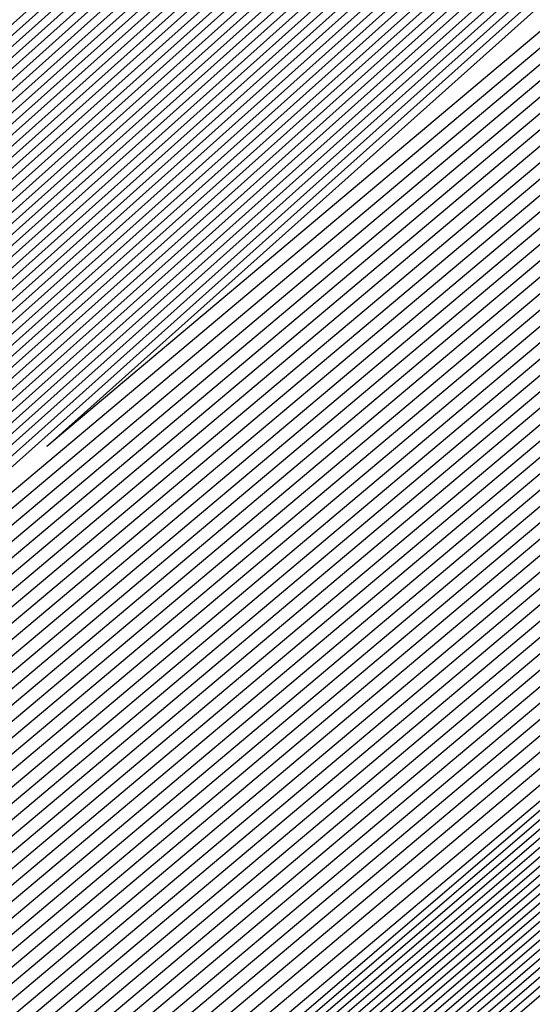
# Model space of a CAD drawing. Extents: x 3249832 to 3255657, y 13789405 to 13793316.
# Tile 762 of 1056: x 3253207.651 to 3253207.784, y 13791256.553 to 13791256.807. Entities that reach past the tile are written whole.
import ezdxf

# ---------------------------------------------------------------- set-up
doc = ezdxf.new("R2010")
doc.units = 0
doc.header["$LTSCALE"] = 100
doc.header["$MEASUREMENT"] = 0
for name, color, linetype in [('GRATIO_03231_CON', 1, 'CONTINUOUS'), ('GRATIO_0323_ICON', 1, 'CONTINUOUS'), ('TARGETS_EAST', 7, 'CONTINUOUS')]:
    doc.layers.add(name, color=color, linetype=linetype)

# ---------------------------------------------------------------- blocks, each defined once
blk = doc.blocks.new('Gratio_032316_contours')
at = {"layer": 'GRATIO_03231_CON', "color": 5, "linetype": 'Continuous', "flags": 128}
for points in [[(3253304.4042, 13791340.28041), (3253290.0417, 13791327.6338), (3253273.09402, 13791312.80692), (3253258.65619, 13791300.2389), (3253250.55378, 13791293.25432), (3253247.53458, 13791290.71964), (3253247.07693, 13791290.38679), (3253246.6276, 13791290.00047), (3253243.50713, 13791287.2764), (3253235.00453, 13791279.9231), (3253220.20453, 13791267.19013), (3253205.37503, 13791254.49146), (3253198.57968, 13791248.7821)], [(3253304.15168, 13791340.06258), (3253289.8522, 13791327.47147), (3253272.97886, 13791312.7097), (3253258.60428, 13791300.19695), (3253250.53724, 13791293.24324), (3253247.53111, 13791290.7199), (3253247.07539, 13791290.38859), (3253246.62742, 13791290.0032), (3253243.51579, 13791287.28647), (3253235.03692, 13791279.95333), (3253220.27805, 13791267.25555), (3253205.4897, 13791254.59203), (3253198.71319, 13791248.8985)], [(3253303.89916, 13791339.84474), (3253289.6627, 13791327.30914), (3253272.86369, 13791312.61248), (3253258.55236, 13791300.15501), (3253250.5207, 13791293.23216), (3253247.52764, 13791290.72015), (3253247.07386, 13791290.39039), (3253246.62724, 13791290.00593), (3253243.52444, 13791287.29653), (3253235.06932, 13791279.98357), (3253220.35157, 13791267.32097), (3253205.60436, 13791254.69261), (3253198.8467, 13791249.01489)], [(3253303.39412, 13791339.40907), (3253289.2837, 13791326.98447), (3253272.63335, 13791312.41804), (3253258.44853, 13791300.07112), (3253250.48761, 13791293.21001), (3253247.52069, 13791290.72067), (3253247.0708, 13791290.39398), (3253246.62689, 13791290.0114), (3253243.54175, 13791287.31665), (3253235.13411, 13791280.04405), (3253220.49861, 13791267.4518), (3253205.83369, 13791254.89376), (3253199.11371, 13791249.24769)], [(3253303.1416, 13791339.19123), (3253289.09421, 13791326.82214), (3253272.51819, 13791312.32081), (3253258.39661, 13791300.02918), (3253250.47107, 13791293.19894), (3253247.51722, 13791290.72093), (3253247.06927, 13791290.39578), (3253246.62672, 13791290.01413), (3253243.55041, 13791287.32671), (3253235.1665, 13791280.07429), (3253220.57213, 13791267.51722), (3253205.94836, 13791254.99434), (3253199.24722, 13791249.36409)], [(3253302.88908, 13791338.9734), (3253288.90471, 13791326.65981), (3253272.40302, 13791312.22359), (3253258.3447, 13791299.98724), (3253250.45453, 13791293.18786), (3253247.51375, 13791290.72119), (3253247.06773, 13791290.39757), (3253246.62654, 13791290.01686), (3253243.55907, 13791287.33677), (3253235.1989, 13791280.10452), (3253220.64565, 13791267.58263), (3253206.06302, 13791255.09491), (3253199.38073, 13791249.48048)], [(3253302.63656, 13791338.75556), (3253288.71521, 13791326.49747), (3253272.28786, 13791312.12637), (3253258.29278, 13791299.94529), (3253250.43798, 13791293.17679), (3253247.51028, 13791290.72145), (3253247.0662, 13791290.39937), (3253246.62637, 13791290.01959), (3253243.56772, 13791287.34683), (3253235.23129, 13791280.13476), (3253220.71917, 13791267.64805), (3253206.17769, 13791255.19549), (3253199.51423, 13791249.59688)], [(3253302.13153, 13791338.31989), (3253288.33621, 13791326.17281), (3253272.05752, 13791311.93193), (3253258.18895, 13791299.8614), (3253250.4049, 13791293.15464), (3253247.50334, 13791290.72196), (3253247.06314, 13791290.40297), (3253246.62601, 13791290.02505), (3253243.58503, 13791287.36696), (3253235.29608, 13791280.19524), (3253220.86621, 13791267.77889), (3253206.40702, 13791255.39664), (3253199.78125, 13791249.82967)], [(3253301.879, 13791338.10206), (3253288.14671, 13791326.01048), (3253271.94236, 13791311.83471), (3253258.13704, 13791299.81946), (3253250.38836, 13791293.14356), (3253247.49986, 13791290.72222), (3253247.0616, 13791290.40476), (3253246.62584, 13791290.02779), (3253243.59369, 13791287.37702), (3253235.32848, 13791280.22547), (3253220.93973, 13791267.8443), (3253206.52168, 13791255.49722), (3253199.91476, 13791249.94607)], [(3253301.62648, 13791337.88422), (3253287.95721, 13791325.84815), (3253271.82719, 13791311.73748), (3253258.08512, 13791299.77752), (3253250.37181, 13791293.13248), (3253247.49639, 13791290.72248), (3253247.06007, 13791290.40656), (3253246.62566, 13791290.03052), (3253243.60234, 13791287.38708), (3253235.36087, 13791280.25571), (3253221.01325, 13791267.90972), (3253206.63635, 13791255.59779), (3253200.04827, 13791250.06247)], [(3253301.37397, 13791337.66638), (3253287.76771, 13791325.68581), (3253271.71202, 13791311.64027), (3253258.03321, 13791299.73557), (3253250.35527, 13791293.12141), (3253247.49292, 13791290.72274), (3253247.05854, 13791290.40836), (3253246.62549, 13791290.03325), (3253243.611, 13791287.39714), (3253235.39327, 13791280.28595), (3253221.08677, 13791267.97514), (3253206.75101, 13791255.69837), (3253200.18178, 13791250.17887)], [(3253300.86893, 13791337.23071), (3253287.38872, 13791325.36115), (3253271.48169, 13791311.44582), (3253257.92938, 13791299.65169), (3253250.32219, 13791293.09926), (3253247.48598, 13791290.72325), (3253247.05547, 13791290.41195), (3253246.62514, 13791290.03871), (3253243.62831, 13791287.41727), (3253235.45806, 13791280.34643), (3253221.23381, 13791268.10597), (3253206.98034, 13791255.89952), (3253200.44879, 13791250.41166)], [(3253300.61641, 13791337.01288), (3253287.19922, 13791325.19882), (3253271.36652, 13791311.3486), (3253257.87746, 13791299.60974), (3253250.30564, 13791293.08818), (3253247.4825, 13791290.72351), (3253247.05394, 13791290.41375), (3253246.62496, 13791290.04144), (3253243.63696, 13791287.42733), (3253235.49045, 13791280.37666), (3253221.30733, 13791268.17139), (3253207.09501, 13791256.0001), (3253200.5823, 13791250.52806)], [(3253300.36389, 13791336.79504), (3253287.00972, 13791325.03648), (3253271.25136, 13791311.25138), (3253257.82555, 13791299.5678), (3253250.2891, 13791293.07711), (3253247.47903, 13791290.72377), (3253247.05241, 13791290.41554), (3253246.62478, 13791290.04418), (3253243.64562, 13791287.43739), (3253235.52285, 13791280.4069), (3253221.38085, 13791268.2368), (3253207.20967, 13791256.10068), (3253200.71581, 13791250.64445)], [(3253300.11137, 13791336.57721), (3253286.82022, 13791324.87415), (3253271.13619, 13791311.15416), (3253257.77363, 13791299.52586), (3253250.27256, 13791293.06603), (3253247.47556, 13791290.72403), (3253247.05088, 13791290.41734), (3253246.62461, 13791290.04691), (3253243.65427, 13791287.44745), (3253235.55525, 13791280.43714), (3253221.45437, 13791268.30222), (3253207.32434, 13791256.20125), (3253200.84931, 13791250.76085)], [(3253299.60633, 13791336.14153), (3253286.44122, 13791324.54949), (3253270.90586, 13791310.95971), (3253257.6698, 13791299.44197), (3253250.23947, 13791293.04388), (3253247.46862, 13791290.72454), (3253247.04781, 13791290.42093), (3253246.62426, 13791290.05237), (3253243.67158, 13791287.46757), (3253235.62004, 13791280.49761), (3253221.60141, 13791268.43306), (3253207.55367, 13791256.4024), (3253201.11633, 13791250.99364)], [(3253299.35381, 13791335.9237), (3253286.25172, 13791324.38716), (3253270.79069, 13791310.86249), (3253257.61789, 13791299.40003), (3253250.22293, 13791293.0328), (3253247.46514, 13791290.7248), (3253247.04628, 13791290.42273), (3253246.62408, 13791290.0551), (3253243.68024, 13791287.47763), (3253235.65243, 13791280.52785), (3253221.67493, 13791268.49847), (3253207.66834, 13791256.50298), (3253201.24984, 13791251.11004)], [(3253299.10129, 13791335.70586), (3253286.06223, 13791324.22482), (3253270.67552, 13791310.76527), (3253257.56597, 13791299.35808), (3253250.20639, 13791293.02173), (3253247.46167, 13791290.72506), (3253247.04475, 13791290.42453), (3253246.62391, 13791290.05783), (3253243.68889, 13791287.4877), (3253235.68483, 13791280.55809), (3253221.74845, 13791268.56389), (3253207.783, 13791256.60355), (3253201.38335, 13791251.22644)], [(3253298.84877, 13791335.48803), (3253285.87273, 13791324.06249), (3253270.56035, 13791310.66805), (3253257.51405, 13791299.31614), (3253250.18984, 13791293.01065), (3253247.4582, 13791290.72532), (3253247.04322, 13791290.42633), (3253246.62373, 13791290.06056), (3253243.69755, 13791287.49776), (3253235.71722, 13791280.58833), (3253221.82197, 13791268.62931), (3253207.89767, 13791256.70413), (3253201.51686, 13791251.34284)], [(3253298.34373, 13791335.05235), (3253285.49373, 13791323.73782), (3253270.33006, 13791310.47357), (3253257.41034, 13791299.23211), (3253250.15702, 13791292.9882), (3253247.45165, 13791290.72536), (3253247.04061, 13791290.42937), (3253246.62378, 13791290.06555), (3253243.71512, 13791287.51757), (3253235.78213, 13791280.64867), (3253221.96904, 13791268.7601), (3253208.127, 13791256.90528), (3253201.78387, 13791251.57563)], [(3253298.09121, 13791334.83452), (3253285.30424, 13791323.57548), (3253270.21493, 13791310.37629), (3253257.35856, 13791299.19), (3253250.14077, 13791292.97675), (3253247.44864, 13791290.72505), (3253247.03961, 13791290.4305), (3253246.62406, 13791290.06771), (3253243.72406, 13791287.52727), (3253235.81466, 13791280.67874), (3253222.0426, 13791268.82547), (3253208.24167, 13791257.00585), (3253201.91738, 13791251.69203)], [(3253297.83869, 13791334.61668), (3253285.11475, 13791323.41314), (3253270.09981, 13791310.27902), (3253257.30679, 13791299.14788), (3253250.12455, 13791292.96527), (3253247.44567, 13791290.72468), (3253247.03867, 13791290.43158), (3253246.62439, 13791290.06982), (3253243.73305, 13791287.53693), (3253235.8472, 13791280.70879), (3253222.11616, 13791268.89083), (3253208.35634, 13791257.10642), (3253202.05089, 13791251.80842)], [(3253222.18973, 13791268.9562), (3253208.47101, 13791257.20698), (3253202.18439, 13791251.92482), (3253202.18439, 13791251.92482), (3253208.30778, 13791257.39414), (3253221.8874, 13791269.30278)], [(3253222.33685, 13791269.08692), (3253208.70035, 13791257.40813), (3253202.45141, 13791252.15761), (3253202.45141, 13791252.15761), (3253208.5381, 13791257.59416), (3253222.03635, 13791269.43142)], [(3253222.41042, 13791269.15229), (3253208.81502, 13791257.50869), (3253202.58492, 13791252.27401), (3253202.58492, 13791252.27401), (3253208.65326, 13791257.69417), (3253222.11082, 13791269.49575)], [(3253222.48398, 13791269.21765), (3253208.92969, 13791257.60926), (3253202.71843, 13791252.39041), (3253202.71843, 13791252.39041), (3253208.76842, 13791257.79418), (3253222.18529, 13791269.56007)], [(3253222.55754, 13791269.28301), (3253209.04436, 13791257.70983), (3253202.85194, 13791252.50681), (3253202.85193, 13791252.50681), (3253208.88358, 13791257.89419), (3253222.25977, 13791269.62439)], [(3253222.70467, 13791269.41374), (3253209.2737, 13791257.91097), (3253203.11895, 13791252.7396), (3253203.11895, 13791252.7396), (3253209.1139, 13791258.0942), (3253222.40871, 13791269.75304)], [(3253222.77823, 13791269.4791), (3253209.38837, 13791258.01154), (3253203.25246, 13791252.856), (3253203.25246, 13791252.856), (3253209.22906, 13791258.19421), (3253222.48319, 13791269.81736)], [(3253222.8518, 13791269.54447), (3253209.50304, 13791258.11211), (3253203.38597, 13791252.97239), (3253203.38597, 13791252.97239), (3253209.34422, 13791258.29422), (3253222.55766, 13791269.88168)], [(3253222.92536, 13791269.60983), (3253209.61771, 13791258.21268), (3253203.51947, 13791253.08879), (3253203.51947, 13791253.08879), (3253209.45938, 13791258.39423), (3253222.63214, 13791269.946)], [(3253294.55593, 13791331.78482), (3253282.65133, 13791321.30274), (3253268.6032, 13791309.01445), (3253256.6338, 13791298.60027), (3253249.91373, 13791292.81609), (3253247.40711, 13791290.71997), (3253247.02638, 13791290.44557), (3253246.62867, 13791290.09727), (3253243.8498, 13791287.66252), (3253236.27025, 13791281.09954), (3253223.07249, 13791269.74056), (3253209.84706, 13791258.41382), (3253203.78649, 13791253.32159), (3253203.78649, 13791253.32159), (3253209.68971, 13791258.59423), (3253222.78114, 13791270.07458), (3253235.89161, 13791281.53353), (3253243.79641, 13791288.43297), (3253249.04881, 13791292.99861), (3253256.14655, 13791299.14707), (3253268.13516, 13791309.52901), (3253282.25127, 13791321.73092), (3253294.2793, 13791332.07331)], [(3253294.30341, 13791331.56698), (3253282.46184, 13791321.1404), (3253268.48808, 13791308.91717), (3253256.58203, 13791298.55815), (3253249.89752, 13791292.80461), (3253247.40414, 13791290.71961), (3253247.02543, 13791290.44664), (3253246.629, 13791290.09938), (3253243.85878, 13791287.67218), (3253236.30279, 13791281.1296), (3253223.14605, 13791269.80592), (3253209.96173, 13791258.51439), (3253203.92, 13791253.43798), (3253203.92, 13791253.43798), (3253209.80487, 13791258.69424), (3253222.85565, 13791270.13885), (3253235.92547, 13791281.56208), (3253243.80512, 13791288.43921), (3253249.03601, 13791292.98573), (3253256.09723, 13791299.1022), (3253268.02248, 13791309.42905), (3253282.06389, 13791321.56632), (3253294.02824, 13791331.85395)], [(3253294.05089, 13791331.34915), (3253282.27235, 13791320.97806), (3253268.37296, 13791308.8199), (3253256.53026, 13791298.51602), (3253249.8813, 13791292.79314), (3253247.40117, 13791290.71925), (3253247.02448, 13791290.44772), (3253246.62933, 13791290.10149), (3253243.86776, 13791287.68184), (3253236.33533, 13791281.15966), (3253223.21961, 13791269.87129), (3253210.0764, 13791258.61496), (3253204.05351, 13791253.55438), (3253204.05351, 13791253.55438), (3253209.92004, 13791258.79424), (3253222.93017, 13791270.20313), (3253235.95934, 13791281.59062), (3253243.81382, 13791288.44544), (3253249.02321, 13791292.97286), (3253256.04791, 13791299.05733), (3253267.90979, 13791309.32909), (3253281.87651, 13791321.40172), (3253293.77719, 13791331.63458)], [(3253293.79837, 13791331.13131), (3253282.08285, 13791320.81572), (3253268.25784, 13791308.72262), (3253256.47849, 13791298.4739), (3253249.86508, 13791292.78166), (3253247.39821, 13791290.71889), (3253247.02354, 13791290.4488), (3253246.62966, 13791290.1036), (3253243.87675, 13791287.6915), (3253236.36787, 13791281.18972), (3253223.29318, 13791269.93665), (3253210.19107, 13791258.71553), (3253204.18702, 13791253.67078), (3253204.18701, 13791253.67078), (3253210.0352, 13791258.89424), (3253223.00468, 13791270.26741), (3253235.9932, 13791281.61917), (3253243.82253, 13791288.45167), (3253249.01041, 13791292.95999), (3253255.9986, 13791299.01245), (3253267.79711, 13791309.22914), (3253281.68913, 13791321.23712), (3253293.52613, 13791331.41522)], [(3253281.70387, 13791320.49104), (3253268.02759, 13791308.52807), (3253256.37495, 13791298.38965), (3253249.83265, 13791292.75871), (3253247.39227, 13791290.71816), (3253247.02165, 13791290.45095), (3253246.63032, 13791290.10782), (3253243.89471, 13791287.71083), (3253236.43295, 13791281.24983), (3253223.4403, 13791270.06738), (3253210.42041, 13791258.91666), (3253204.45403, 13791253.90357), (3253204.45403, 13791253.90357), (3253210.2655, 13791259.09429), (3253223.15342, 13791270.39627), (3253236.05998, 13791281.67732), (3253243.49467, 13791288.16911), (3253246.23629, 13791290.55891), (3253246.63094, 13791290.89792), (3253246.97688, 13791291.19282), (3253249.38096, 13791293.27243), (3253255.90221, 13791298.92109), (3253267.57241, 13791309.02875), (3253281.31446, 13791320.90786)], [(3253281.51437, 13791320.3287), (3253267.91246, 13791308.4308), (3253256.32319, 13791298.34753), (3253249.81643, 13791292.74723), (3253247.38931, 13791290.7178), (3253247.0207, 13791290.45203), (3253246.63065, 13791290.10993), (3253243.90369, 13791287.72049), (3253236.4655, 13791281.27989), (3253223.51387, 13791270.13274), (3253210.53508, 13791259.01723), (3253204.58754, 13791254.01997), (3253204.58754, 13791254.01997), (3253210.38066, 13791259.1943), (3253223.22789, 13791270.4606), (3253236.0937, 13791281.70603), (3253243.50493, 13791288.17732), (3253246.23793, 13791290.55953), (3253246.63143, 13791290.89735), (3253246.97568, 13791291.19044), (3253249.36691, 13791293.25849), (3253255.85289, 13791298.87622), (3253267.45972, 13791308.92879), (3253281.12708, 13791320.74326)], [(3253281.32488, 13791320.16636), (3253267.79734, 13791308.33352), (3253256.27142, 13791298.30541), (3253249.80022, 13791292.73576), (3253247.38634, 13791290.71744), (3253247.01976, 13791290.4531), (3253246.63098, 13791290.11204), (3253243.91267, 13791287.73015), (3253236.49804, 13791281.30995), (3253223.58743, 13791270.1981), (3253210.64975, 13791259.1178), (3253204.72105, 13791254.13636), (3253204.72105, 13791254.13637), (3253210.49582, 13791259.2943), (3253223.30236, 13791270.52492), (3253236.12742, 13791281.73474), (3253243.51518, 13791288.18552), (3253246.23956, 13791290.56015), (3253246.63193, 13791290.89678), (3253246.97448, 13791291.18805), (3253249.35287, 13791293.24455), (3253255.80356, 13791298.83135), (3253267.34704, 13791308.82884), (3253280.9397, 13791320.57865)], [(3253281.13539, 13791320.00402), (3253267.68222, 13791308.23625), (3253256.21965, 13791298.26328), (3253249.784, 13791292.72428), (3253247.38337, 13791290.71708), (3253247.01881, 13791290.45418), (3253246.63131, 13791290.11416), (3253243.92165, 13791287.73981), (3253236.53058, 13791281.34001), (3253223.66099, 13791270.26347), (3253210.76442, 13791259.21837), (3253204.85455, 13791254.25276), (3253204.85455, 13791254.25276), (3253210.61098, 13791259.39431), (3253223.37683, 13791270.58925), (3253236.16114, 13791281.76345), (3253243.52543, 13791288.19373), (3253246.2412, 13791290.56077), (3253246.63242, 13791290.89621), (3253246.97329, 13791291.18567), (3253249.33882, 13791293.23061), (3253255.75424, 13791298.78648), (3253267.23435, 13791308.72888), (3253280.75231, 13791320.41405)], [(3253267.45197, 13791308.0417), (3253256.11611, 13791298.17904), (3253249.75157, 13791292.70133), (3253247.37744, 13791290.71635), (3253247.01692, 13791290.45633), (3253246.63197, 13791290.11838), (3253243.93961, 13791287.75913), (3253236.59567, 13791281.40012), (3253223.80812, 13791270.3942), (3253210.99376, 13791259.41951), (3253205.12157, 13791254.48556), (3253205.12157, 13791254.48556), (3253210.84129, 13791259.59433), (3253223.52577, 13791270.7179), (3253236.22858, 13791281.82086), (3253243.54593, 13791288.21014), (3253246.24446, 13791290.562), (3253246.6334, 13791290.89508), (3253246.97089, 13791291.1809), (3253249.31072, 13791293.20273), (3253255.65559, 13791298.69674), (3253267.00898, 13791308.52897)], [(3253267.33685, 13791307.94442), (3253256.06434, 13791298.13691), (3253249.73535, 13791292.68985), (3253247.37447, 13791290.71599), (3253247.01598, 13791290.45741), (3253246.6323, 13791290.12049), (3253243.9486, 13791287.76879), (3253236.62821, 13791281.43018), (3253223.88168, 13791270.45956), (3253211.10843, 13791259.52008), (3253205.25508, 13791254.60195), (3253205.25508, 13791254.60195), (3253210.95645, 13791259.69434), (3253223.60023, 13791270.78223), (3253236.2623, 13791281.84957), (3253243.55619, 13791288.21834), (3253246.2461, 13791290.56262), (3253246.63389, 13791290.89451), (3253246.96969, 13791291.17852), (3253249.29667, 13791293.18879), (3253255.60626, 13791298.65187), (3253266.8963, 13791308.42902)], [(3253267.22172, 13791307.84715), (3253256.01257, 13791298.09479), (3253249.71913, 13791292.67838), (3253247.37151, 13791290.71563), (3253247.01503, 13791290.45848), (3253246.63263, 13791290.1226), (3253243.95758, 13791287.77846), (3253236.66075, 13791281.46024), (3253223.95525, 13791270.52492), (3253211.2231, 13791259.62065), (3253205.38858, 13791254.71835), (3253205.38859, 13791254.71835), (3253211.07161, 13791259.79435), (3253223.6747, 13791270.84655), (3253236.29602, 13791281.87828), (3253243.56644, 13791288.22655), (3253246.24773, 13791290.56324), (3253246.63439, 13791290.89394), (3253246.9685, 13791291.17613), (3253249.28262, 13791293.17485), (3253255.55694, 13791298.607), (3253266.78361, 13791308.32906)], [(3253267.1066, 13791307.74987), (3253255.96081, 13791298.05266), (3253249.70292, 13791292.6669), (3253247.36854, 13791290.71526), (3253247.01409, 13791290.45956), (3253246.63296, 13791290.12471), (3253243.96656, 13791287.78812), (3253236.69329, 13791281.49029), (3253224.02881, 13791270.59029), (3253211.33777, 13791259.72122), (3253205.52209, 13791254.83475), (3253205.52209, 13791254.83475), (3253211.18677, 13791259.89435), (3253223.74917, 13791270.91088), (3253236.32974, 13791281.90699), (3253243.57669, 13791288.23475), (3253246.24937, 13791290.56386), (3253246.63488, 13791290.89337), (3253246.9673, 13791291.17375), (3253249.26858, 13791293.16091), (3253255.50762, 13791298.56213), (3253266.67093, 13791308.22911)], [(3253266.87636, 13791307.55532), (3253255.85727, 13791297.96842), (3253249.67048, 13791292.64395), (3253247.36261, 13791290.71454), (3253247.01219, 13791290.46171), (3253246.63362, 13791290.12893), (3253243.98452, 13791287.80744), (3253236.75838, 13791281.55041), (3253224.17594, 13791270.72101), (3253211.56711, 13791259.92236), (3253205.78911, 13791255.06754), (3253205.78911, 13791255.06754), (3253211.41709, 13791260.09437), (3253223.89811, 13791271.03953), (3253236.39717, 13791281.9644), (3253243.59719, 13791288.25117), (3253246.25263, 13791290.56509), (3253246.63586, 13791290.89224), (3253246.96491, 13791291.16898), (3253249.24048, 13791293.13303), (3253255.40897, 13791298.4724), (3253266.44556, 13791308.0292)], [(3253266.76123, 13791307.45805), (3253255.8055, 13791297.92629), (3253249.65427, 13791292.63247), (3253247.35964, 13791290.71418), (3253247.01125, 13791290.46279), (3253246.63395, 13791290.13104), (3253243.9935, 13791287.8171), (3253236.79092, 13791281.58047), (3253224.2495, 13791270.78638), (3253211.68179, 13791260.02293), (3253205.92262, 13791255.18394), (3253205.92262, 13791255.18394), (3253211.53225, 13791260.19438), (3253223.97258, 13791271.10386), (3253236.43089, 13791281.99311), (3253243.60744, 13791288.25937), (3253246.25427, 13791290.56571), (3253246.63635, 13791290.89167), (3253246.96371, 13791291.1666), (3253249.22643, 13791293.11909), (3253255.35964, 13791298.42753), (3253266.33287, 13791307.92924)], [(3253266.64611, 13791307.36077), (3253255.75373, 13791297.88417), (3253249.63805, 13791292.621), (3253247.35667, 13791290.71382), (3253247.0103, 13791290.46387), (3253246.63428, 13791290.13316), (3253244.00248, 13791287.82676), (3253236.82346, 13791281.61053), (3253224.32306, 13791270.85174), (3253211.79646, 13791260.1235), (3253206.05613, 13791255.30034), (3253206.05613, 13791255.30033), (3253211.64741, 13791260.29439), (3253224.04705, 13791271.16818), (3253236.46461, 13791282.02182), (3253243.6177, 13791288.26758), (3253246.2559, 13791290.56633), (3253246.63684, 13791290.8911), (3253246.96251, 13791291.16422), (3253249.21238, 13791293.10515), (3253255.31032, 13791298.38266), (3253266.22019, 13791307.82929)], [(3253266.53099, 13791307.2635), (3253255.70196, 13791297.84205), (3253249.62183, 13791292.60952), (3253247.35371, 13791290.71345), (3253247.00936, 13791290.46494), (3253246.63461, 13791290.13527), (3253244.01147, 13791287.83642), (3253236.856, 13791281.64058), (3253224.39663, 13791270.9171), (3253211.91113, 13791260.22407), (3253206.18963, 13791255.41673), (3253206.18963, 13791255.41673), (3253211.76257, 13791260.3944), (3253224.12152, 13791271.23251), (3253236.49833, 13791282.05053), (3253243.62795, 13791288.27578), (3253246.25754, 13791290.56695), (3253246.63734, 13791290.89054), (3253246.96131, 13791291.16183), (3253249.19833, 13791293.09121), (3253255.26099, 13791298.33779), (3253266.1075, 13791307.72933)], [(3253266.30074, 13791307.06895), (3253255.59843, 13791297.7578), (3253249.5894, 13791292.58657), (3253247.34778, 13791290.71273), (3253247.00747, 13791290.4671), (3253246.63526, 13791290.13949), (3253244.02943, 13791287.85574), (3253236.92109, 13791281.7007), (3253224.54375, 13791271.04783), (3253212.14047, 13791260.42521), (3253206.45665, 13791255.64953), (3253206.45665, 13791255.64953), (3253211.99289, 13791260.59441), (3253224.27046, 13791271.36115), (3253236.56577, 13791282.10794), (3253243.64845, 13791288.29219), (3253246.2608, 13791290.56818), (3253246.63832, 13791290.8894), (3253246.95892, 13791291.15707), (3253249.17024, 13791293.06333), (3253255.16235, 13791298.24805), (3253265.88213, 13791307.52942)], [(3253266.18562, 13791306.97167), (3253255.54666, 13791297.71567), (3253249.57318, 13791292.57509), (3253247.34481, 13791290.71237), (3253247.00652, 13791290.46817), (3253246.63559, 13791290.1416), (3253244.03841, 13791287.86541), (3253236.95363, 13791281.73076), (3253224.61732, 13791271.1132), (3253212.25514, 13791260.52577), (3253206.59016, 13791255.76592), (3253206.59016, 13791255.76592), (3253212.10805, 13791260.69442), (3253224.34492, 13791271.42548), (3253236.59949, 13791282.13665), (3253243.6587, 13791288.3004), (3253246.26244, 13791290.5688), (3253246.63881, 13791290.88883), (3253246.95772, 13791291.15468), (3253249.15619, 13791293.04939), (3253255.11302, 13791298.20318), (3253265.76944, 13791307.42947)], [(3253266.07049, 13791306.8744), (3253255.49489, 13791297.67355), (3253249.55697, 13791292.56362), (3253247.34184, 13791290.712), (3253247.00558, 13791290.46925), (3253246.63592, 13791290.14371), (3253244.04739, 13791287.87507), (3253236.98617, 13791281.76081), (3253224.69088, 13791271.17856), (3253212.36981, 13791260.62634), (3253206.72366, 13791255.88232), (3253206.72367, 13791255.88232), (3253212.22321, 13791260.79443), (3253224.41939, 13791271.4898), (3253236.63321, 13791282.16536), (3253243.66895, 13791288.30861), (3253246.26407, 13791290.56942), (3253246.6393, 13791290.88827), (3253246.95652, 13791291.1523), (3253249.14214, 13791293.03545), (3253255.0637, 13791298.15831), (3253265.65676, 13791307.32951)], [(3253265.95537, 13791306.77712), (3253255.44312, 13791297.63143), (3253249.54075, 13791292.55214), (3253247.33888, 13791290.71164), (3253247.00463, 13791290.47032), (3253246.63625, 13791290.14582), (3253244.05637, 13791287.88473), (3253237.01871, 13791281.79087), (3253224.76444, 13791271.24392), (3253212.48448, 13791260.72691), (3253206.85717, 13791255.99872), (3253206.85717, 13791255.99872), (3253212.33837, 13791260.89444), (3253224.49386, 13791271.55413), (3253236.66693, 13791282.19407), (3253243.67921, 13791288.31681), (3253246.26571, 13791290.57004), (3253246.6398, 13791290.8877), (3253246.95533, 13791291.14992), (3253249.12809, 13791293.02151), (3253255.01437, 13791298.11344), (3253265.54407, 13791307.22956)], [(3253265.72512, 13791306.58257), (3253255.33958, 13791297.54718), (3253249.50832, 13791292.52919), (3253247.33294, 13791290.71092), (3253247.00274, 13791290.47248), (3253246.63691, 13791290.15005), (3253244.07433, 13791287.90405), (3253237.0838, 13791281.85099), (3253224.91157, 13791271.37465), (3253212.71382, 13791260.92805), (3253207.12419, 13791256.23151), (3253207.12419, 13791256.23151), (3253212.56869, 13791261.09446), (3253224.6428, 13791271.68278), (3253236.73437, 13791282.25148), (3253243.69971, 13791288.33322), (3253246.26897, 13791290.57127), (3253246.64078, 13791290.88656), (3253246.95293, 13791291.14515), (3253249.1, 13791292.99362), (3253254.91572, 13791298.02371), (3253265.3187, 13791307.02965)], [(3253265.61, 13791306.4853), (3253255.28781, 13791297.50506), (3253249.4921, 13791292.51771), (3253247.32998, 13791290.71056), (3253247.0018, 13791290.47355), (3253246.63724, 13791290.15216), (3253244.08331, 13791287.91371), (3253237.11634, 13791281.88104), (3253224.98513, 13791271.44001), (3253212.82849, 13791261.02862), (3253207.2577, 13791256.34791), (3253207.2577, 13791256.34791), (3253212.68385, 13791261.19447), (3253224.71727, 13791271.7471), (3253236.76809, 13791282.28019), (3253243.70996, 13791288.34143), (3253246.27061, 13791290.57189), (3253246.64127, 13791290.88599), (3253246.95174, 13791291.14277), (3253249.08595, 13791292.97968), (3253254.8664, 13791297.97884), (3253265.20602, 13791306.92969)], [(3253265.49488, 13791306.38803), (3253255.23605, 13791297.46293), (3253249.47588, 13791292.50624), (3253247.32701, 13791290.71019), (3253247.00085, 13791290.47463), (3253246.63757, 13791290.15427), (3253244.0923, 13791287.92337), (3253237.14888, 13791281.9111), (3253225.0587, 13791271.50538), (3253212.94316, 13791261.12919), (3253207.39121, 13791256.46431), (3253207.39121, 13791256.46431), (3253212.79901, 13791261.29448), (3253224.79174, 13791271.81143), (3253236.80181, 13791282.3089), (3253243.72021, 13791288.34963), (3253246.27224, 13791290.57251), (3253246.64176, 13791290.88543), (3253246.95054, 13791291.14038), (3253249.0719, 13791292.96574), (3253254.81708, 13791297.93397), (3253265.09333, 13791306.82974)], [(3253265.37976, 13791306.29075), (3253255.18428, 13791297.42081), (3253249.45967, 13791292.49476), (3253247.32404, 13791290.70983), (3253246.9999, 13791290.47571), (3253246.6379, 13791290.15638), (3253244.10128, 13791287.93303), (3253237.18142, 13791281.94116), (3253225.13226, 13791271.57074), (3253213.05783, 13791261.22976), (3253207.52471, 13791256.5807), (3253207.52471, 13791256.5807), (3253212.91417, 13791261.39448), (3253224.86621, 13791271.87575), (3253236.83553, 13791282.33761), (3253243.73047, 13791288.35784), (3253246.27388, 13791290.57313), (3253246.64226, 13791290.88486), (3253246.94934, 13791291.138), (3253249.05785, 13791292.9518), (3253254.76775, 13791297.8891), (3253264.98065, 13791306.72978)]]:
    blk.add_lwpolyline(points, dxfattribs=at)
at = {"layer": 'GRATIO_0323_ICON', "color": 7, "linetype": 'Continuous', "flags": 128}
for points in [[(3253303.64664, 13791339.62691), (3253289.4732, 13791327.1468), (3253272.74852, 13791312.51526), (3253258.50045, 13791300.11307), (3253250.50416, 13791293.22109), (3253247.52417, 13791290.72041), (3253247.07233, 13791290.39218), (3253246.62707, 13791290.00866), (3253243.5331, 13791287.30659), (3253235.10171, 13791280.01381), (3253220.42509, 13791267.38638), (3253205.71903, 13791254.79319), (3253198.9802, 13791249.13129)], [(3253302.38404, 13791338.53773), (3253288.52571, 13791326.33514), (3253272.17269, 13791312.02915), (3253258.24087, 13791299.90335), (3253250.42144, 13791293.16571), (3253247.50681, 13791290.7217), (3253247.06467, 13791290.40117), (3253246.62619, 13791290.02232), (3253243.57638, 13791287.3569), (3253235.26369, 13791280.165), (3253220.79269, 13791267.71347), (3253206.29235, 13791255.29606), (3253199.64775, 13791249.71328)], [(3253301.12145, 13791337.44855), (3253287.57822, 13791325.52348), (3253271.59685, 13791311.54304), (3253257.98129, 13791299.69363), (3253250.33873, 13791293.11033), (3253247.48945, 13791290.723), (3253247.05701, 13791290.41015), (3253246.62531, 13791290.03598), (3253243.61965, 13791287.4072), (3253235.42566, 13791280.31619), (3253221.16029, 13791268.04055), (3253206.86568, 13791255.79895), (3253200.31528, 13791250.29526)], [(3253299.85885, 13791336.35937), (3253286.63072, 13791324.71182), (3253271.02102, 13791311.05694), (3253257.72172, 13791299.48391), (3253250.25601, 13791293.05496), (3253247.47209, 13791290.72429), (3253247.04935, 13791290.41914), (3253246.62443, 13791290.04964), (3253243.66293, 13791287.45751), (3253235.58764, 13791280.46738), (3253221.52789, 13791268.36764), (3253207.439, 13791256.30182), (3253200.98282, 13791250.87725)], [(3253298.59625, 13791335.27019), (3253285.68323, 13791323.90016), (3253270.44519, 13791310.57083), (3253257.46214, 13791299.2742), (3253250.1733, 13791292.99958), (3253247.45473, 13791290.72558), (3253247.04168, 13791290.42812), (3253246.62355, 13791290.0633), (3253243.7062, 13791287.50782), (3253235.74962, 13791280.61857), (3253221.89549, 13791268.69472), (3253208.01233, 13791256.80471), (3253201.65036, 13791251.45923)], [(3253222.26329, 13791269.02156), (3253208.58568, 13791257.30755), (3253202.3179, 13791252.04122), (3253202.3179, 13791252.04122), (3253208.42294, 13791257.49415), (3253221.96187, 13791269.36711)], [(3253222.63111, 13791269.34838), (3253209.15903, 13791257.8104), (3253202.98544, 13791252.6232), (3253202.98544, 13791252.6232), (3253208.99874, 13791257.99419), (3253222.33424, 13791269.68871)], [(3253294.80845, 13791332.00265), (3253282.84083, 13791321.46507), (3253268.71833, 13791309.11172), (3253256.68557, 13791298.6424), (3253249.92995, 13791292.82756), (3253247.41007, 13791290.72034), (3253247.02732, 13791290.44449), (3253246.62834, 13791290.09516), (3253243.84082, 13791287.65286), (3253236.2377, 13791281.06949), (3253222.99892, 13791269.67519), (3253209.73238, 13791258.31325), (3253203.65298, 13791253.20519), (3253203.65298, 13791253.20519), (3253209.57454, 13791258.49423), (3253222.70663, 13791270.0103), (3253235.85774, 13791281.50498), (3253243.7877, 13791288.42674), (3253249.0616, 13791293.01148), (3253256.19586, 13791299.19195), (3253268.24784, 13791309.62896), (3253282.43865, 13791321.89552), (3253294.53035, 13791332.29267)], [(3253281.89336, 13791320.65338), (3253268.14271, 13791308.62535), (3253256.42672, 13791298.43178), (3253249.84887, 13791292.77018), (3253247.39524, 13791290.71852), (3253247.02259, 13791290.44987), (3253246.62999, 13791290.10571), (3253243.88573, 13791287.70117), (3253236.40041, 13791281.21978), (3253223.36674, 13791270.00201), (3253210.30574, 13791258.8161), (3253204.32052, 13791253.78717), (3253204.32052, 13791253.78717), (3253210.15034, 13791258.99428), (3253223.07895, 13791270.33195), (3253236.02626, 13791281.64861), (3253243.48442, 13791288.1609), (3253246.23466, 13791290.5583), (3253246.63045, 13791290.89848), (3253246.97808, 13791291.1952), (3253249.39501, 13791293.28637), (3253255.95153, 13791298.96595), (3253267.68509, 13791309.1287), (3253281.50184, 13791321.07246)], [(3253280.94589, 13791319.84168), (3253267.5671, 13791308.13897), (3253256.16788, 13791298.22116), (3253249.76778, 13791292.7128), (3253247.38041, 13791290.71671), (3253247.01787, 13791290.45526), (3253246.63164, 13791290.11627), (3253243.93063, 13791287.74947), (3253236.56312, 13791281.37006), (3253223.73456, 13791270.32883), (3253210.87909, 13791259.31894), (3253204.98806, 13791254.36916), (3253204.98806, 13791254.36916), (3253210.72614, 13791259.49432), (3253223.4513, 13791270.65358), (3253236.19486, 13791281.79216), (3253243.53568, 13791288.20193), (3253246.24283, 13791290.56139), (3253246.63291, 13791290.89565), (3253246.97209, 13791291.18328), (3253249.32477, 13791293.21667), (3253255.70491, 13791298.74161), (3253267.12167, 13791308.62893), (3253280.56493, 13791320.24945)], [(3253266.99148, 13791307.6526), (3253255.90904, 13791298.01054), (3253249.6867, 13791292.65542), (3253247.36557, 13791290.7149), (3253247.01314, 13791290.46064), (3253246.63329, 13791290.12682), (3253243.97554, 13791287.79778), (3253236.72583, 13791281.52035), (3253224.10237, 13791270.65565), (3253211.45244, 13791259.82179), (3253205.6556, 13791254.95114), (3253205.6556, 13791254.95114), (3253211.30193, 13791259.99436), (3253223.82364, 13791270.9752), (3253236.36345, 13791281.93569), (3253243.58694, 13791288.24296), (3253246.251, 13791290.56448), (3253246.63537, 13791290.89281), (3253246.9661, 13791291.17137), (3253249.25453, 13791293.14697), (3253255.45829, 13791298.51727), (3253266.55824, 13791308.12915)], [(3253266.41586, 13791307.16622), (3253255.65019, 13791297.79992), (3253249.60562, 13791292.59805), (3253247.35074, 13791290.71309), (3253247.00841, 13791290.46602), (3253246.63494, 13791290.13738), (3253244.02045, 13791287.84608), (3253236.88854, 13791281.67064), (3253224.47019, 13791270.98247), (3253212.0258, 13791260.32464), (3253206.32314, 13791255.53313), (3253206.32314, 13791255.53313), (3253211.87773, 13791260.49441), (3253224.19599, 13791271.29683), (3253236.53205, 13791282.07923), (3253243.6382, 13791288.28399), (3253246.25917, 13791290.56757), (3253246.63783, 13791290.88997), (3253246.96012, 13791291.15945), (3253249.18429, 13791293.07727), (3253255.21167, 13791298.29292), (3253265.99481, 13791307.62938)], [(3253265.84025, 13791306.67985), (3253255.39135, 13791297.5893), (3253249.52453, 13791292.54067), (3253247.33591, 13791290.71128), (3253247.00369, 13791290.4714), (3253246.63658, 13791290.14793), (3253244.06535, 13791287.89439), (3253237.05125, 13791281.82093), (3253224.83801, 13791271.30929), (3253212.59915, 13791260.82748), (3253206.99068, 13791256.11511), (3253206.99068, 13791256.11512), (3253212.45353, 13791260.99445), (3253224.56833, 13791271.61845), (3253236.70065, 13791282.22277), (3253243.68946, 13791288.32502), (3253246.26734, 13791290.57065), (3253246.64029, 13791290.88713), (3253246.95413, 13791291.14753), (3253249.11404, 13791293.00756), (3253254.96505, 13791298.06857), (3253265.43139, 13791307.1296)], [(3253265.26463, 13791306.19348), (3253255.13251, 13791297.37869), (3253249.44345, 13791292.48329), (3253247.32108, 13791290.70947), (3253246.99896, 13791290.47678), (3253246.63823, 13791290.15849), (3253244.11026, 13791287.9427), (3253237.21396, 13791281.97122), (3253225.20582, 13791271.6361), (3253213.1725, 13791261.33033), (3253207.65822, 13791256.6971), (3253207.65822, 13791256.6971), (3253213.02933, 13791261.49449), (3253224.94068, 13791271.94008), (3253236.86925, 13791282.36631), (3253243.74072, 13791288.36604), (3253246.27551, 13791290.57374), (3253246.64275, 13791290.88429), (3253246.94814, 13791291.13562), (3253249.0438, 13791292.93786), (3253254.71843, 13791297.84423), (3253264.86796, 13791306.62983)]]:
    blk.add_lwpolyline(points, dxfattribs=at)

msp = doc.modelspace()

# ---------------------------------------------------------------- block references
at = {"layer": 'TARGETS_EAST'}
msp.add_blockref('Gratio_032316_contours', (0, 0), dxfattribs=at)

doc.saveas('drawing.dxf')
